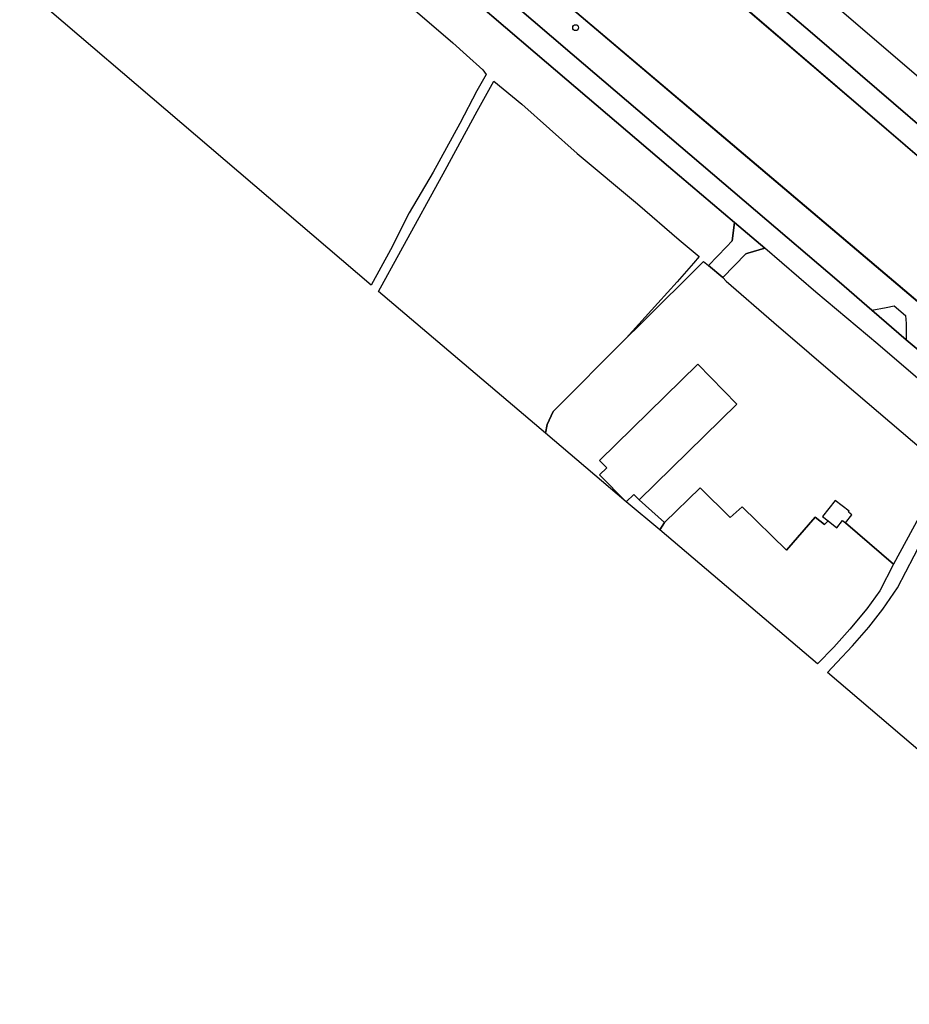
# Model space of a CAD drawing. Extents: x -26035517 to 31750492, y -9237385 to 8160032.
# Tile 282 of 298: x 23969320 to 24159432, y -547546 to -337212. Entities that reach past the tile are written whole.
import ezdxf

# ---------------------------------------------------------------- set-up
doc = ezdxf.new("R2010")
doc.units = 0
doc.layers.get('0').update_dxf_attribs({"linetype": 'CONTINUOUS'})
doc.layers.add('T-25', color=7, linetype='CONTINUOUS')

# ---------------------------------------------------------------- blocks, each defined once
blk = doc.blocks.new('BOLDER')
at = {"color": 0}
blk.add_circle((0, 0), 0.625, dxfattribs=at)

msp = doc.modelspace()

# ---------------------------------------------------------------- linework, layer by layer
at = {"layer": 'T-25', "color": 9}
for points in [[(24043801, -248698, 11667), (24053063, -256581, 11872), (24076991, -277035, 11827), (24094321, -291917, 11819), (24126066, -319112, 11848), (24164419, -352009, 11933), (24198815, -381478, 11778), (24225814, -404592, 11774), (24248788, -424232, 11746), (24275039, -446622, 11726), (24293942, -462831, 11721)], [(24038867, -254342, 11633), (24060605, -273163, 11791), (24084935, -294076, 11799), (24116950, -321583, 11766), (24138760, -340165, 11807), (24166274, -363823, 11819), (24197690, -390791, 11782), (24223083, -412373, 11758), (24251975, -437201, 11750), (24273545, -455684, 11685), (24288963, -468836, 11644)], [(24035258, -258471, 10773), (24055289, -275707, 10960), (24092717, -307679, 10997), (24123371, -333883, 11001), (24154493, -360533, 11009), (24194149, -394593, 10940), (24224220, -420283, 11009), (24260573, -451413, 11009), (24278973, -467124, 11009), (24285750, -472910, 11009)], [(24270965, -490971, 11038), (24257600, -479656, 11042), (24227487, -454115, 11001), (24200969, -431493, 11001), (24160292, -396635, 11001), (24119781, -362323, 11001), (24081878, -330158, 10997), (24071119, -321002, 11011), (24047272, -300707, 11042), (24019205, -276834, 10877)], [(24266084, -496951, 10956), (24248441, -481873, 11074), (24209981, -449161, 11058), (24163308, -409430, 11106), (24162193, -408481, 11107), (24158794, -405567, 11105), (24151424, -399251, 11100), (24144406, -393236, 11095), (24126588, -377966, 11082), (24087412, -344576, 11074), (24057957, -319380, 11078), (24037759, -302282, 11050), (24014309, -282435, 10957)], [(24011163, -286033, 10763), (24023734, -296610, 10863), (24054141, -322558, 10924), (24079500, -344257, 10891), (24108001, -368544, 10932), (24122072, -380514, 10932)], [(24057957, -319380, 11078), (24087412, -344576, 11074), (24126588, -377966, 11082), (24144406, -393236, 11095), (24151424, -399251, 11100), (24158794, -405567, 11105), (24162193, -408481, 11107), (24163308, -409430, 11106), (24209981, -449161, 11058), (24248441, -481873, 11074), (24266084, -496951, 10956), (24262940, -500714, 10834), (24243398, -484026, 10867), (24213316, -458324, 10875), (24183329, -432789, 10899), (24152672, -406544, 10952), (24139436, -395389, 10928), (24128556, -386040, 10916), (24122072, -380514, 10932), (24108001, -368544, 10932), (24079500, -344257, 10891), (24054141, -322558, 10924)], [(24126066, -319112, 11848), (24164419, -352009, 11933), (24198815, -381478, 11778), (24225814, -404592, 11774), (24248788, -424232, 11746), (24275039, -446622, 11726), (24293942, -462831, 11721), (24288963, -468836, 11644), (24273545, -455684, 11685), (24251975, -437201, 11750), (24223083, -412373, 11758), (24197690, -390791, 11782), (24166274, -363823, 11819), (24138760, -340165, 11807), (24116950, -321583, 11766)], [(24122072, -380514, 10932), (24121563, -384456, 10741), (24120330, -385749, 10665), (24116533, -389730, 10431), (24119548, -392272, 10342), (24124465, -387200, 10732), (24124889, -387080, 10751), (24128556, -386040, 10916), (24122072, -380514, 10932)], [(24262940, -500714, 10834), (24243398, -484026, 10867), (24213316, -458324, 10875), (24183329, -432789, 10899), (24152672, -406544, 10952), (24139436, -395389, 10928), (24128556, -386040, 10916)], [(24161490, -443528, 9410), (24156043, -453527, 9410), (24145800, -444693, 9600), (24147148, -442963, 9600), (24146438, -442409, 9600), (24146591, -442212, 9600), (24143622, -439897, 9600), (24140913, -443370, 9600), (24142062, -444263, 9600), (24141288, -445070, 9686), (24139278, -443476, 9788), (24133165, -450513, 9670), (24123679, -441283, 9882), (24121113, -443557, 9882), (24114703, -437233, 10102), (24107115, -444646, 10036), (24101690, -439766, 9800), (24122588, -419317, 9800), (24114246, -410792, 9800), (24093218, -431367, 9800), (24094768, -432951, 9800), (24093247, -434439, 9800), (24098921, -440238, 9800), (24081703, -425557, 9861), (24082074, -423722, 9853), (24083304, -420933, 9918), (24098955, -405278, 9918), (24101886, -402346, 9918), (24115477, -388839, 10159), (24116533, -389730, 10431), (24119548, -392272, 10342), (24120287, -393072, 10106), (24130463, -401866, 9861), (24145567, -414841, 9764), (24167356, -433412, 9426)]]:
    msp.add_polyline3d(points, dxfattribs=at)
for points in [[(24279005, -467086, 11009), (24285782, -472872, 11009), (24285718, -472948, 10610), (24278941, -467162, 10610), (24260541, -451451, 10610), (24224188, -420321, 10610), (24194116, -394631, 10610), (24154460, -360571, 10610), (24123338, -333921, 10610), (24092685, -307717, 10610), (24055256, -275745, 10610), (24035225, -258509, 10610), (24035291, -258433, 10773), (24055322, -275669, 10960), (24092749, -307641, 10997), (24123404, -333845, 11001), (24154526, -360495, 11009), (24194182, -394555, 10940), (24224253, -420245, 11009), (24260605, -451375, 11009)], [(24071087, -321040, 11011), (24047240, -300745, 11042), (24019173, -276872, 10877), (24019237, -276796, 10610), (24047304, -300669, 10610), (24071151, -320964, 10610), (24081910, -330120, 10610), (24119813, -362285, 10610), (24160324, -396597, 10610), (24201001, -431455, 10610), (24227519, -454077, 10610), (24257632, -479618, 10610), (24270997, -490933, 10610), (24270933, -491009, 11038), (24257568, -479694, 11042), (24227455, -454153, 11001), (24200937, -431531, 11001), (24160260, -396673, 11001), (24119749, -362361, 11001), (24081846, -330196, 10997)], [(24010534, -298274, 9352), (24013711, -300982, 9442), (24028493, -313587, 9613), (24043726, -326618, 9585), (24053862, -335268, 9564), (24061906, -342183, 9341), (24064804, -344757, 9304), (24068321, -347898, 9292), (24069022, -348907, 9292), (24067015, -352444, 9373), (24063395, -359363, 9442), (24057708, -369753, 9434), (24052569, -378506, 9316), (24048545, -386409, 9353), (24044425, -393955, 9438), (23969320, -329778, 9201), (24003099, -295148, 9030), (24004719, -293317, 9187)], [(24070677, -350330, 9068), (24076596, -355282, 9227), (24088439, -365780, 9263), (24101354, -376539, 9357), (24110273, -384221, 9328), (24114508, -387798, 9516), (24113330, -389258, 9585), (24109848, -393233, 9695), (24105660, -397753, 9792), (24098955, -405278, 9918), (24083304, -420933, 9918), (24082074, -423722, 9853), (24081703, -425557, 9861), (24046009, -395278, 9141), (24050767, -386581, 9121), (24060233, -369335, 9324), (24067094, -356734, 9267)], [(24124889, -387080, 10751), (24124465, -387200, 10732), (24119548, -392272, 10342), (24116533, -389730, 10431), (24120330, -385749, 10665), (24121563, -384456, 10741), (24122072, -380514, 10932), (24128556, -386040, 10916)], [(24154476, -398666, 11496), (24156184, -398339, 11717), (24158628, -400411, 11697), (24158762, -402114, 11575), (24158794, -405567, 11105), (24151424, -399251, 11100)], [(24141962, -476654, 9312), (24143974, -474501, 9312), (24147275, -470968, 9341), (24150809, -466995, 9296), (24153760, -463133, 9308), (24156886, -458569, 9332), (24160461, -451718, 9410), (24164149, -444564, 9402), (24166971, -439009, 9357), (24168670, -435867, 9381), (24169732, -434723, 9393), (24170732, -434746, 9442), (24175435, -438760, 9650), (24187111, -449299, 9784), (24201541, -461735, 9841), (24215999, -474024, 9849), (24231465, -487290, 9833), (24244741, -498536, 9662), (24256648, -508737, 9597), (24225111, -547546, 9304)], [(24139839, -474809, 9438), (24106126, -446223, 10000), (24107115, -444646, 10036), (24114703, -437233, 10102), (24121113, -443557, 9882), (24123679, -441283, 9882), (24133165, -450513, 9670), (24139278, -443476, 9788), (24141288, -445070, 9686), (24142062, -444263, 9600), (24143933, -445726, 9600), (24145140, -444178, 9600), (24145800, -444693, 9600), (24156043, -453527, 9410), (24153141, -459214, 9406), (24150320, -463083, 9406), (24146734, -467427, 9397), (24143272, -471281, 9422)], [(24101690, -439766, 9800), (24107115, -444646, 10036), (24106126, -446223, 10000), (24098921, -440238, 9800), (24100572, -438623, 9800)]]:
    msp.add_polyline3d(points, close=True, dxfattribs=at)

# ---------------------------------------------------------------- block references
at = {"layer": 'T-25', "color": 9, "xscale": 1000, "yscale": 1000, "zscale": 1000}
msp.add_blockref('BOLDER', (24088120, -338920, 12169), dxfattribs=at)

doc.saveas('drawing.dxf')
